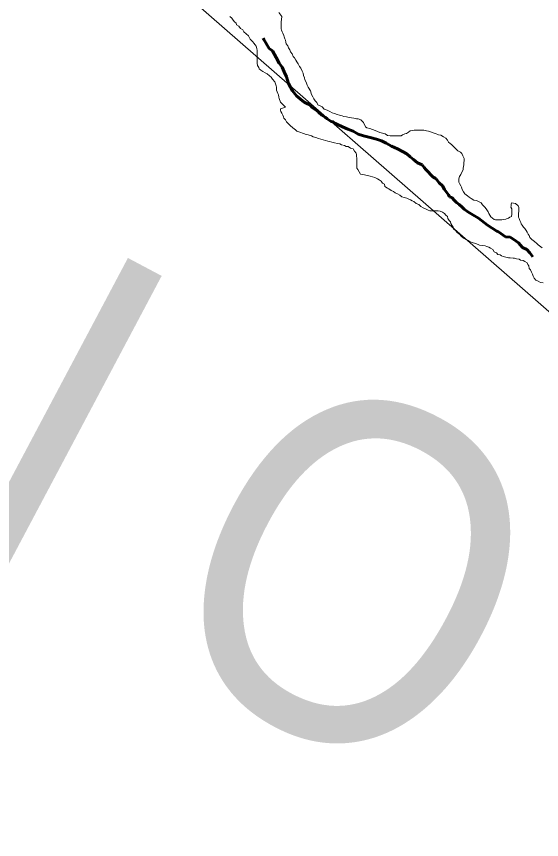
# Model space of a CAD drawing. Extents: x 553962 to 842807, y 8883888 to 9032388.
# Drawn here: x 805241 to 806012, y 9013082 to 9014290 of the extents above; entities that cross this region are included whole.
import ezdxf

# ---------------------------------------------------------------- set-up
doc = ezdxf.new("R2010")
doc.units = 0
doc.header["$LTSCALE"] = 200
doc.linetypes.add('LONG_DASH_SHORT_DASH', pattern=[9.9, 6, -1.2, 1.5, -1.2])
for name, color, linetype, lineweight in [('23', 7, 'Continuous', 13), ('25', 7, 'Continuous', 13), ('57', 7, 'Continuous', 13), ('7', 7, 'LONG_DASH_SHORT_DASH', 60), ('8', 7, 'Continuous', 13)]:
    doc.layers.add(name, color=color, linetype=linetype, lineweight=lineweight)
doc.layers.add('49', color=7, linetype='Continuous')

msp = doc.modelspace()

# ---------------------------------------------------------------- linework, layer by layer
at = {"layer": '23'}
for points in [[(805785.8, 9014115.9), (805782, 9014117.9), (805778.3, 9014118.9), (805774.5, 9014119.9), (805771.1, 9014121.7), (805767.3, 9014123.2), (805763.6, 9014124.3), (805759.8, 9014126), (805755.3, 9014126.8), (805753.1, 9014128.3), (805750.4, 9014134.9), (805746.4, 9014138.9), (805742.7, 9014140.4), (805740.2, 9014140.4), (805736.4, 9014141.2), (805732.9, 9014141.7), (805729.2, 9014142.3), (805725.2, 9014143), (805721.5, 9014143.8), (805719.2, 9014144.6), (805715.2, 9014145.4), (805711.5, 9014146.6), (805708, 9014148.2), (805704.2, 9014149.2), (805700.7, 9014150.7), (805697, 9014153), (805692.8, 9014154.3), (805689.5, 9014157.6), (805686.6, 9014159.1), (805683.1, 9014160.8), (805681.6, 9014163.9), (805679.3, 9014166.6), (805677.6, 9014169.4), (805675.9, 9014172.7), (805674.2, 9014175.7), (805672.5, 9014181.2), (805669.2, 9014186.7), (805667.8, 9014189.5), (805666.1, 9014193.8), (805664.1, 9014197.5), (805663.8, 9014200.3), (805662.4, 9014204), (805661.9, 9014207.1), (805660.4, 9014210.1), (805658.2, 9014214.3), (805656.2, 9014216.8), (805654.3, 9014220.9), (805652.5, 9014223.9), (805650.8, 9014226.2), (805649.1, 9014229.9), (805647.3, 9014231.9), (805645.6, 9014235.5), (805643.4, 9014238.5), (805642.4, 9014241.5), (805640.4, 9014244.5), (805639.2, 9014247.5), (805636.7, 9014250.5), (805636.5, 9014252.5), (805635.8, 9014255.5), (805635, 9014257.6), (805634.1, 9014260.6), (805633.3, 9014262.6), (805631.8, 9014265.8), (805630.8, 9014268.1), (805630.1, 9014270.3), (805629.6, 9014272.4), (805629.7, 9014274.6), (805629.4, 9014276.6), (805629.4, 9014279.9), (805629.5, 9014281.9), (805630.5, 9014290.4), (805626.1, 9014296.2)], [(805978, 9013998.4), (805978, 9014001.4), (805978.5, 9014004.7), (805978.5, 9014006.9), (805978.6, 9014010.2), (805977.6, 9014012.2), (805973.6, 9014015.7), (805967.8, 9014017), (805967.1, 9014014.5), (805967.1, 9014012.5), (805967, 9014010.3), (805968, 9014008.2), (805968, 9014006.2), (805968.2, 9014004.2), (805968.2, 9014002.2), (805968.2, 9014000.2), (805967.7, 9013996.7), (805965.4, 9013996), (805963.2, 9013994.3), (805961.2, 9013993.8), (805959.2, 9013993), (805956.7, 9013992.3), (805953.4, 9013992.1), (805951.2, 9013992.1), (805949.1, 9013992.1), (805946.6, 9013992.1), (805944.4, 9013992.1), (805942.1, 9013992.4), (805939.7, 9013994.4), (805937.4, 9013996.2), (805935.7, 9013998.7), (805934.5, 9014001), (805933.5, 9014003.7), (805931.5, 9014006.7), (805929, 9014009.8), (805927.3, 9014011.8), (805925.1, 9014013.8), (805923.3, 9014016.6), (805920.3, 9014018.1), (805916.3, 9014020.1), (805912.3, 9014020.6), (805908.6, 9014023.2), (805905.4, 9014025.2), (805903.1, 9014027), (805899.4, 9014030), (805897.4, 9014033.2), (805895.2, 9014036.3), (805894.2, 9014039.8), (805893.5, 9014041.8), (805891.3, 9014045.1), (805890.5, 9014047.1), (805890.6, 9014049.1), (805890.6, 9014052.1), (805891.6, 9014055.3), (805893.4, 9014058.6), (805894.7, 9014061.8), (805896.7, 9014065.3), (805896.7, 9014067.6), (805897.2, 9014070.3), (805897.5, 9014072.6), (805897.8, 9014075.8), (805898, 9014078.8), (805898.1, 9014081.8), (805896.3, 9014085.8), (805894.6, 9014089.1), (805892.9, 9014091.1), (805889.1, 9014093.1), (805885.9, 9014096.2), (805882.9, 9014099.2), (805879.7, 9014102.5), (805877.5, 9014104), (805875.2, 9014105.8), (805873.8, 9014108.8), (805871.3, 9014111.8), (805867.8, 9014113.8), (805863.8, 9014116.1), (805860.6, 9014116.6), (805856.3, 9014118.4), (805854.1, 9014119.2), (805850.3, 9014120.4), (805845.6, 9014122), (805842.8, 9014122.7), (805838.8, 9014123.3), (805836.3, 9014123.5), (805832.3, 9014123.6), (805828.8, 9014123.6), (805824.8, 9014123.6), (805822.3, 9014123.1), (805818.8, 9014122.4), (805816.3, 9014120.7), (805813.3, 9014118.7), (805811.3, 9014117.9), (805807.5, 9014116.7), (805805.5, 9014115.2), (805803.5, 9014115.2), (805799.8, 9014115.3), (805796.8, 9014115.3), (805793.3, 9014115.1), (805791.3, 9014115.1), (805789.3, 9014115.1), (805785.8, 9014115.9)], [(806012.9, 9013950.9), (806010.6, 9013952.1), (806007.1, 9013955.4), (806004.9, 9013957.2), (806001.4, 9013960.2), (805997.7, 9013963), (805994.7, 9013966), (805993.5, 9013969), (805992.2, 9013971), (805990.8, 9013973.8), (805989.5, 9013976.1), (805987.1, 9013979.1), (805985.3, 9013981.3), (805983.6, 9013984.1), (805982.1, 9013986.1), (805981.6, 9013988.1), (805979.9, 9013990.9), (805978.9, 9013993.9), (805978.2, 9013995.9), (805978, 9013998.4)]]:
    msp.add_lwpolyline(points, dxfattribs=at)
at = {"layer": '25'}
for points in [[(805622.7, 9014186.5), (805622, 9014188.5), (805621.3, 9014191.6), (805620, 9014194.6), (805616.8, 9014198.3), (805614.6, 9014201.4), (805612.3, 9014203.4), (805609.1, 9014206.2), (805606.1, 9014207.9), (805602.7, 9014209.7), (805599.4, 9014211.5), (805597.2, 9014213.5), (805596.7, 9014215.5), (805594.7, 9014218.3), (805594.2, 9014221.8), (805594.2, 9014223.8), (805594.3, 9014227.8), (805594.3, 9014232), (805594.3, 9014235.8), (805594.4, 9014238.5), (805594.1, 9014240.6), (805593.7, 9014243.6), (805592.7, 9014246.6), (805591.2, 9014248.6), (805589.2, 9014251.1), (805587.7, 9014253.4), (805584, 9014256.9), (805581.5, 9014261.9), (805578.1, 9014264.9), (805574.8, 9014268), (805573.1, 9014271), (805569.6, 9014273), (805567.1, 9014276), (805563.9, 9014278.1), (805563.4, 9014280.8), (805560.9, 9014282.6), (805559.2, 9014284.8), (805557.2, 9014287.9), (805554, 9014290.6)], [(805626.1, 9014296.2), (805630.5, 9014290.4), (805629.5, 9014281.9), (805629.4, 9014279.9), (805629.4, 9014276.6), (805629.7, 9014274.6), (805629.6, 9014272.4), (805630.1, 9014270.3), (805630.8, 9014268.1), (805631.8, 9014265.8), (805633.3, 9014262.6), (805634.1, 9014260.6), (805635, 9014257.6), (805635.8, 9014255.5), (805636.5, 9014252.5), (805636.7, 9014250.5), (805639.2, 9014247.5), (805640.4, 9014244.5), (805642.4, 9014241.5), (805643.4, 9014238.5), (805645.6, 9014235.5), (805647.3, 9014231.9), (805649.1, 9014229.9), (805650.8, 9014226.2), (805652.5, 9014223.9), (805654.3, 9014220.9), (805656.2, 9014216.8), (805658.2, 9014214.3), (805660.4, 9014210.1), (805661.9, 9014207.1), (805662.4, 9014204), (805663.8, 9014200.3), (805664.1, 9014197.5), (805666.1, 9014193.8), (805667.8, 9014189.5), (805669.2, 9014186.7), (805672.5, 9014181.2), (805674.2, 9014175.7), (805675.9, 9014172.7), (805677.6, 9014169.4), (805679.3, 9014166.6), (805681.6, 9014163.9), (805683.1, 9014160.8), (805686.6, 9014159.1), (805689.5, 9014157.6), (805692.8, 9014154.3), (805697, 9014153), (805700.7, 9014150.7), (805704.2, 9014149.2), (805708, 9014148.2), (805711.5, 9014146.6), (805715.2, 9014145.4), (805719.2, 9014144.6), (805721.5, 9014143.8), (805725.2, 9014143), (805729.2, 9014142.3), (805732.9, 9014141.7), (805736.4, 9014141.2), (805740.2, 9014140.4), (805742.7, 9014140.4), (805746.4, 9014138.9), (805750.4, 9014134.9), (805753.1, 9014128.3), (805755.3, 9014126.8), (805759.8, 9014126), (805763.6, 9014124.3), (805767.3, 9014123.2), (805771.1, 9014121.7), (805774.5, 9014119.9), (805778.3, 9014118.9), (805782, 9014117.9), (805785.8, 9014115.9)], [(805876.4, 9013991.1), (805874.1, 9013993.8), (805873.7, 9013996.9), (805871.4, 9013998.6), (805869.4, 9014001.4), (805866.2, 9014002.9), (805863, 9014004.4), (805860, 9014005), (805857.2, 9014005), (805853.2, 9014005), (805851, 9014005), (805848, 9014005), (805845.5, 9014006.3), (805841.5, 9014008.1), (805838.2, 9014009.6), (805834.7, 9014011.4), (805831.8, 9014014.2), (805827.5, 9014015.9), (805824.3, 9014019), (805821.8, 9014020), (805819.6, 9014021.2), (805816.1, 9014022.5), (805813.8, 9014023.5), (805810.3, 9014024.6), (805806.8, 9014025.8), (805803.6, 9014027.9), (805800.1, 9014029.9), (805796.9, 9014031.7), (805794.6, 9014033.4), (805791.2, 9014035), (805787.7, 9014037.5), (805785.4, 9014038.2), (805781.9, 9014041), (805781, 9014044.3), (805778.5, 9014045.6), (805776.2, 9014048.6), (805773.3, 9014050.8), (805771, 9014052.1), (805767, 9014053.9), (805763.5, 9014054.9), (805760.3, 9014055.9), (805758.1, 9014056.7), (805755.8, 9014057), (805751.8, 9014058), (805745.8, 9014059), (805741.9, 9014065.6), (805740.6, 9014067.6), (805740.4, 9014069.6), (805740.4, 9014073.1), (805740.4, 9014075.8), (805740.5, 9014079.3), (805740.5, 9014082.9), (805740.3, 9014084.9), (805740, 9014087.6), (805739.5, 9014089.6), (805737.3, 9014092.6), (805735.1, 9014095.9), (805731.3, 9014097.2), (805727.9, 9014099.5), (805724.9, 9014099.7), (805722.4, 9014101.2), (805718.1, 9014102), (805715.6, 9014103.3), (805712.1, 9014104.1), (805707.7, 9014105.1), (805703.9, 9014105.9), (805700.4, 9014106.7), (805698.2, 9014107.4), (805694.7, 9014108.2), (805691.2, 9014109.5), (805687.7, 9014110.2), (805684.2, 9014111.5), (805680.2, 9014112.8), (805676.5, 9014113.6), (805674, 9014115.1), (805669.2, 9014116.9), (805666, 9014117.4), (805662.5, 9014118.7), (805657, 9014120.5), (805652.5, 9014122), (805650.3, 9014123.8), (805646.5, 9014127), (805642.6, 9014130.3), (805640.6, 9014132.3), (805637.3, 9014135.9), (805635.6, 9014138.6), (805633.6, 9014140.9), (805632.9, 9014142.9), (805631.7, 9014145.4), (805630.2, 9014148.7), (805629.2, 9014150.7), (805628.7, 9014152.9), (805628.5, 9014155), (805635.8, 9014157.2), (805628.3, 9014164.7), (805626.6, 9014170), (805626.1, 9014172.2), (805625.4, 9014175.5), (805624.7, 9014177.5), (805622.7, 9014182.3), (805622.7, 9014186.5)], [(805785.8, 9014115.9), (805789.3, 9014115.1), (805791.3, 9014115.1), (805793.3, 9014115.1), (805796.8, 9014115.3), (805799.8, 9014115.3), (805803.5, 9014115.2), (805805.5, 9014115.2), (805807.5, 9014116.7), (805811.3, 9014117.9), (805813.3, 9014118.7), (805816.3, 9014120.7), (805818.8, 9014122.4), (805822.3, 9014123.1), (805824.8, 9014123.6), (805828.8, 9014123.6), (805832.3, 9014123.6), (805836.3, 9014123.5), (805838.8, 9014123.3), (805842.8, 9014122.7), (805845.6, 9014122), (805850.3, 9014120.4), (805854.1, 9014119.2), (805856.3, 9014118.4), (805860.6, 9014116.6), (805863.8, 9014116.1), (805867.8, 9014113.8), (805871.3, 9014111.8), (805873.8, 9014108.8), (805875.2, 9014105.8), (805877.5, 9014104), (805879.7, 9014102.5), (805882.9, 9014099.2), (805885.9, 9014096.2), (805889.1, 9014093.1), (805892.9, 9014091.1), (805894.6, 9014089.1), (805896.3, 9014085.8), (805898.1, 9014081.8), (805898, 9014078.8), (805897.8, 9014075.8), (805897.5, 9014072.6), (805897.2, 9014070.3), (805896.7, 9014067.6), (805896.7, 9014065.3), (805894.7, 9014061.8), (805893.4, 9014058.6), (805891.6, 9014055.3), (805890.6, 9014052.1), (805890.6, 9014049.1), (805890.5, 9014047.1), (805891.3, 9014045.1), (805893.5, 9014041.8), (805894.2, 9014039.8), (805895.2, 9014036.3), (805897.4, 9014033.2), (805899.4, 9014030), (805903.1, 9014027), (805905.4, 9014025.2), (805908.6, 9014023.2), (805912.3, 9014020.6), (805916.3, 9014020.1), (805920.3, 9014018.1), (805923.3, 9014016.6), (805925.1, 9014013.8), (805927.3, 9014011.8), (805929, 9014009.8), (805931.5, 9014006.7), (805933.5, 9014003.7), (805934.5, 9014001), (805935.7, 9013998.7), (805937.4, 9013996.2), (805939.7, 9013994.4), (805942.1, 9013992.4), (805944.4, 9013992.1), (805946.6, 9013992.1), (805949.1, 9013992.1), (805951.2, 9013992.1), (805953.4, 9013992.1), (805956.7, 9013992.3), (805959.2, 9013993), (805961.2, 9013993.8), (805963.2, 9013994.3), (805965.4, 9013996), (805967.7, 9013996.7), (805968.2, 9014000.2), (805968.2, 9014002.2), (805968.2, 9014004.2), (805968, 9014006.2), (805968, 9014008.2), (805967, 9014010.3), (805967.1, 9014012.5), (805967.1, 9014014.5), (805967.8, 9014017), (805973.6, 9014015.7), (805977.6, 9014012.2), (805978.6, 9014010.2), (805978.5, 9014006.9), (805978.5, 9014004.7), (805978, 9014001.4), (805978, 9013998.4)], [(805978, 9013998.4), (805978.2, 9013995.9), (805978.9, 9013993.9), (805979.9, 9013990.9), (805981.6, 9013988.1), (805982.1, 9013986.1), (805983.6, 9013984.1), (805985.3, 9013981.3), (805987.1, 9013979.1), (805989.5, 9013976.1), (805990.8, 9013973.8), (805992.2, 9013971), (805993.5, 9013969), (805994.7, 9013966), (805997.7, 9013963), (806001.4, 9013960.2), (806004.9, 9013957.2), (806007.1, 9013955.4), (806010.6, 9013952.1), (806012.9, 9013950.9)], [(806014.2, 9013899.3), (806010.5, 9013899.8), (806007, 9013901.8), (806003.7, 9013903.1), (806000.8, 9013906.4), (805999.5, 9013909.2), (805998.6, 9013912.2), (805997.3, 9013915.2), (805995.6, 9013918.4), (805993.9, 9013920.5), (805993.4, 9013924.2), (805991.7, 9013926.5), (805990.9, 9013929), (805987.5, 9013930.8), (805985, 9013932.3), (805981.2, 9013932.8), (805979, 9013934.1), (805975.2, 9013934.6), (805972, 9013935.4), (805970, 9013935.4), (805966, 9013935.9), (805963.2, 9013936.2), (805959.2, 9013937), (805955.5, 9013938.2), (805953.2, 9013939), (805951, 9013940.3), (805947.8, 9013941), (805945.8, 9013943.3), (805942.3, 9013945.1), (805940.3, 9013948.1), (805936.8, 9013950.1), (805934.6, 9013951.6), (805931.6, 9013952.9), (805929.3, 9013953.7), (805924.6, 9013954), (805920.6, 9013954.7), (805915.4, 9013957), (805911.6, 9013958.1), (805906.9, 9013959.6), (805903.9, 9013961.4), (805900.7, 9013962.9), (805897.4, 9013964.9), (805893.7, 9013967.9), (805891.7, 9013970.2), (805888, 9013973.5), (805886, 9013975.5), (805882.8, 9013978.5), (805882.3, 9013981.3), (805880.3, 9013984.3), (805878.6, 9013986.3), (805878.1, 9013989.1), (805876.4, 9013991.1)]]:
    msp.add_lwpolyline(points, dxfattribs=at)
at = {"layer": '57'}
for points in [[(805630.5, 9014290.4), (805629.5, 9014281.9), (805629.4, 9014279.9), (805629.4, 9014276.6), (805629.7, 9014274.6), (805629.6, 9014272.4), (805630.1, 9014270.3), (805630.8, 9014268.1), (805631.8, 9014265.8), (805633.3, 9014262.6), (805634.1, 9014260.6), (805635, 9014257.6), (805635.8, 9014255.5), (805636.5, 9014252.5), (805636.7, 9014250.5), (805639.2, 9014247.5), (805640.4, 9014244.5), (805642.4, 9014241.5), (805643.4, 9014238.5), (805645.6, 9014235.5), (805647.3, 9014231.9), (805649.1, 9014229.9), (805650.8, 9014226.2), (805652.5, 9014223.9), (805654.3, 9014220.9), (805656.2, 9014216.8), (805658.2, 9014214.3), (805660.4, 9014210.1), (805661.9, 9014207.1), (805662.4, 9014204), (805663.8, 9014200.3), (805664.1, 9014197.5), (805666.1, 9014193.8), (805667.8, 9014189.5), (805669.2, 9014186.7), (805672.5, 9014181.2), (805674.2, 9014175.7), (805675.9, 9014172.7), (805677.6, 9014169.4), (805679.3, 9014166.6), (805681.6, 9014163.9), (805683.1, 9014160.8), (805686.6, 9014159.1), (805689.5, 9014157.6), (805692.8, 9014154.3), (805697, 9014153), (805700.7, 9014150.7), (805704.2, 9014149.2), (805708, 9014148.2), (805711.5, 9014146.6), (805715.2, 9014145.4), (805719.2, 9014144.6), (805721.5, 9014143.8), (805725.2, 9014143), (805729.2, 9014142.3), (805732.9, 9014141.7), (805736.4, 9014141.2), (805740.2, 9014140.4), (805742.7, 9014140.4), (805746.4, 9014138.9), (805750.4, 9014134.9), (805753.1, 9014128.3), (805755.3, 9014126.8), (805759.8, 9014126), (805763.6, 9014124.3), (805767.3, 9014123.2), (805771.1, 9014121.7), (805774.5, 9014119.9), (805778.3, 9014118.9), (805782, 9014117.9), (805785.8, 9014115.9)], [(805785.8, 9014115.9), (805789.3, 9014115.1), (805791.3, 9014115.1), (805793.3, 9014115.1), (805796.8, 9014115.3), (805799.8, 9014115.3), (805803.5, 9014115.2), (805805.5, 9014115.2), (805807.5, 9014116.7), (805811.3, 9014117.9), (805813.3, 9014118.7), (805816.3, 9014120.7), (805818.8, 9014122.4), (805822.3, 9014123.1), (805824.8, 9014123.6), (805828.8, 9014123.6), (805832.3, 9014123.6), (805836.3, 9014123.5), (805838.8, 9014123.3), (805842.8, 9014122.7), (805845.6, 9014122), (805850.3, 9014120.4), (805854.1, 9014119.2), (805856.3, 9014118.4), (805860.6, 9014116.6), (805863.8, 9014116.1), (805867.8, 9014113.8), (805871.3, 9014111.8), (805873.8, 9014108.8), (805875.2, 9014105.8), (805877.5, 9014104), (805879.7, 9014102.5), (805882.9, 9014099.2), (805885.9, 9014096.2), (805889.1, 9014093.1), (805892.9, 9014091.1), (805894.6, 9014089.1), (805896.3, 9014085.8), (805898.1, 9014081.8), (805898, 9014078.8), (805897.8, 9014075.8), (805897.5, 9014072.6), (805897.2, 9014070.3), (805896.7, 9014067.6), (805896.7, 9014065.3), (805894.7, 9014061.8), (805893.4, 9014058.6), (805891.6, 9014055.3), (805890.6, 9014052.1), (805890.6, 9014049.1), (805890.5, 9014047.1), (805891.3, 9014045.1), (805893.5, 9014041.8), (805894.2, 9014039.8), (805895.2, 9014036.3), (805897.4, 9014033.2), (805899.4, 9014030), (805903.1, 9014027), (805905.4, 9014025.2), (805908.6, 9014023.2), (805912.3, 9014020.6), (805916.3, 9014020.1), (805920.3, 9014018.1), (805923.3, 9014016.6), (805925.1, 9014013.8), (805927.3, 9014011.8), (805929, 9014009.8), (805931.5, 9014006.7), (805933.5, 9014003.7), (805934.5, 9014001), (805935.7, 9013998.7), (805937.4, 9013996.2), (805939.7, 9013994.4), (805942.1, 9013992.4), (805944.4, 9013992.1), (805946.6, 9013992.1), (805949.1, 9013992.1), (805951.2, 9013992.1), (805953.4, 9013992.1), (805956.7, 9013992.3), (805959.2, 9013993), (805961.2, 9013993.8), (805963.2, 9013994.3), (805965.4, 9013996), (805967.7, 9013996.7), (805968.2, 9014000.2), (805968.2, 9014002.2), (805968.2, 9014004.2), (805968, 9014006.2), (805968, 9014008.2), (805967, 9014010.3), (805967.1, 9014012.5), (805967.1, 9014014.5), (805967.8, 9014017), (805973.6, 9014015.7), (805977.6, 9014012.2), (805978.6, 9014010.2), (805978.5, 9014006.9), (805978.5, 9014004.7), (805978, 9014001.4), (805978, 9013998.4)], [(805978, 9013998.4), (805978.2, 9013995.9), (805978.9, 9013993.9), (805979.9, 9013990.9), (805981.6, 9013988.1), (805982.1, 9013986.1), (805983.6, 9013984.1), (805985.3, 9013981.3), (805987.1, 9013979.1), (805989.5, 9013976.1), (805990.8, 9013973.8), (805992.2, 9013971), (805993.5, 9013969), (805994.7, 9013966), (805997.7, 9013963), (806001.4, 9013960.2), (806004.9, 9013957.2), (806007.1, 9013955.4), (806010.6, 9013952.1), (806012.9, 9013950.9)]]:
    msp.add_lwpolyline(points, dxfattribs=at)
at = {"layer": '7'}
for points in [[(805705.8, 9014135.8), (805702.8, 9014136.1), (805699.9, 9014138.3), (805697.1, 9014140.1), (805694.1, 9014142.6), (805689.4, 9014145.6), (805684.2, 9014149.9), (805679.5, 9014153.7), (805674.2, 9014157.5), (805671.5, 9014160.7), (805667, 9014162.5), (805663, 9014164.8), (805657.8, 9014168.8), (805652.1, 9014173.8), (805646.2, 9014181.1), (805640.2, 9014191.9), (805637.3, 9014201.7), (805633.8, 9014209.2), (805631.1, 9014215.8), (805626.7, 9014222), (805622.2, 9014230.3), (805616.8, 9014239.8), (805611.8, 9014243.4), (805604.2, 9014256.4), (805602.8, 9014258.7)], [(805999.2, 9013937.4), (805994.8, 9013943.3), (805990.1, 9013948.1), (805983.9, 9013951.1), (805977.9, 9013958.2), (805971.4, 9013963), (805965.7, 9013966.5), (805958.7, 9013966.8), (805948.5, 9013974.1), (805946, 9013975.4), (805932.3, 9013983.9), (805928.1, 9013987.5), (805919.4, 9013994.5), (805910.9, 9013999.3), (805903.7, 9014003.6), (805898.2, 9014007.6), (805894.8, 9014011.2), (805891, 9014014.4), (805887.1, 9014017.2), (805884.1, 9014020.2), (805880.3, 9014024.5), (805876.9, 9014025.5), (805875.1, 9014028.5), (805869.4, 9014036.6), (805866.5, 9014041.6), (805861.5, 9014046.4), (805856.8, 9014052.4), (805852.6, 9014054.4), (805841.9, 9014065.8), (805839.6, 9014068.5), (805836.4, 9014072.5), (805829.7, 9014075.8), (805823.7, 9014080.4), (805818.8, 9014084.6), (805814, 9014088.9), (805807.6, 9014092.2), (805800.3, 9014096.2), (805791.6, 9014100), (805783.9, 9014104.3), (805776.7, 9014108.1), (805769.4, 9014110.4), (805760.2, 9014112.7), (805750.5, 9014115), (805742.5, 9014117.8), (805735, 9014121.9), (805727.3, 9014125.2), (805719.5, 9014128.5), (805712.1, 9014132), (805709.1, 9014133.5), (805705.8, 9014135.8)]]:
    msp.add_lwpolyline(points, dxfattribs=at)
at = {"layer": '8'}
msp.add_lwpolyline([(807863, 9013365.6), (806375.7, 9013549.4), (805081, 9014678.6), (804206.1, 9014556), (803029.2, 9015533.3), (802153.2, 9015648.2), (800772.1, 9016890), (800150.9, 9016837.5), (799626, 9017152.6), (799136.1, 9016706.2), (798996.1, 9016863.7), (798789.9, 9016829.7), (799043.9, 9017229.2), (799176.2, 9018243.5), (799984.5, 9018661.7), (800520.4, 9019713.2), (801995.9, 9020193.7), (803643.6, 9022143.4), (803727.1, 9023006.9), (804130.8, 9023299.4), (804604.1, 9023550.1), (805264.2, 9022690.6), (805660, 9021660.8), (806914.8, 9022268.8)], dxfattribs=at)

# ---------------------------------------------------------------- texts
at = {"layer": '49', "width": 0.9}
msp.add_text('R I O   S Ã O   F R A N C I S C O', height=500, rotation=332.036, dxfattribs=at).set_placement((804589.4, 9013802.5))

doc.saveas('drawing.dxf')
